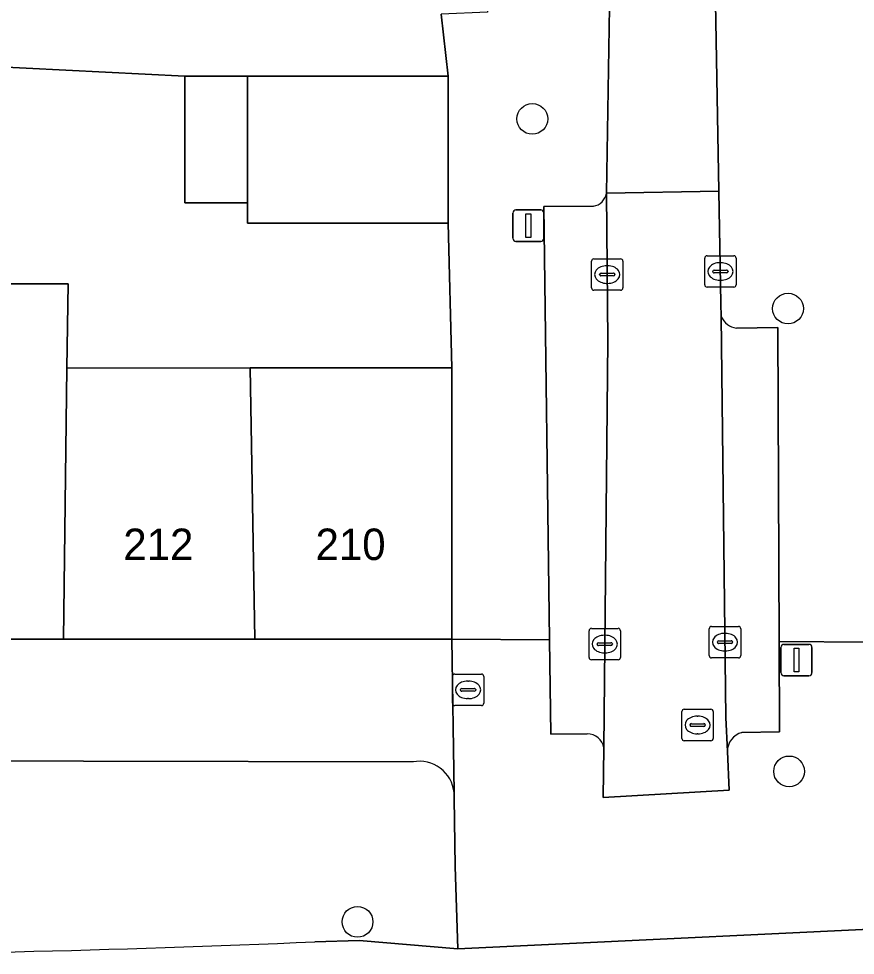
# Model space of a CAD drawing. Extents: x 162250 to 162661, y 380743 to 381606.
# Drawn here: x 162414.86 to 162441.49, y 380765.05 to 380794.85 of the extents above; entities that cross this region are included whole.
import ezdxf

# ---------------------------------------------------------------- set-up
doc = ezdxf.new("R2010")
doc.units = 0
for name, color, linetype in [('IMGEO_Berm_groen', 7, 'Continuous'), ('IMGEO_Boom', 7, 'Continuous'), ('IMGEO_Brandkraan', 7, 'Continuous'), ('IMGEO_Erf', 7, 'Continuous'), ('IMGEO_Fietspad_open', 7, 'Continuous'), ('IMGEO_Kolk', 7, 'Continuous'), ('IMGEO_Lichtmast', 7, 'Continuous'), ('IMGEO_Muur', 7, 'Continuous'), ('IMGEO_Pand', 7, 'Continuous'), ('IMGEO_Pand_nummerreeks', 7, 'Continuous'), ('IMGEO_Parkeervlak_open', 7, 'Continuous'), ('IMGEO_Rijbaan_lokaal_open', 7, 'Continuous'), ('IMGEO_Rioolput', 7, 'Continuous'), ('IMGEO_Voetpad_open', 7, 'Continuous')]:
    doc.layers.add(name, color=color, linetype=linetype)

msp = doc.modelspace()

# ---------------------------------------------------------------- linework, layer by layer
at = {"layer": 'IMGEO_Berm_groen'}
for points in [[(162427.408, 380771.208), (162406.409, 380771.252), (162405.212, 380771.266), (162405.196, 380765.055)], [(162424.285, 380765.484), (162425.689, 380765.53), (162428.839, 380765.256), (162428.749, 380767.884), (162428.715, 380770.054)], [(162428.715, 380770.054), (162428.713, 380770.229)]]:
    msp.add_lwpolyline(points, dxfattribs=at)
for centre, radius, start, end in [((162427.615, 380770.125), 1.103, 5.4133, 100.8328), ((162404.755, 381209.577), 444.522, 270.05681, 272.51805)]:
    msp.add_arc(centre, radius, start, end, dxfattribs=at)
at = {"layer": 'IMGEO_Boom'}
for centre in [(162431.205, 380791.666), (162439.345, 380785.631), (162439.38, 380770.906), (162425.641, 380766.118)]:
    msp.add_circle(centre, 0.489, dxfattribs=at)
at = {"layer": 'IMGEO_Brandkraan'}
for p, q in [((162428.661, 380773.074), (162428.661, 380773.926)), ((162428.736, 380774), (162429.588, 380774)), ((162429.662, 380773.926), (162429.662, 380773.074)), ((162429.149, 380773.78), (162429.174, 380773.78)), ((162428.92, 380773.494), (162428.92, 380773.506)), ((162429.358, 380773.457), (162428.96, 380773.457)), ((162428.963, 380773.543), (162429.361, 380773.543)), ((162429.404, 380773.506), (162429.404, 380773.494)), ((162429.588, 380773), (162428.736, 380773)), ((162429.172, 380773.22), (162429.147, 380773.22))]:
    msp.add_line(p, q, dxfattribs=at)
for points in [[(162428.661, 380773.074), (162428.661, 380773.926)], [(162428.736, 380774), (162429.588, 380774)], [(162429.662, 380773.926), (162429.662, 380773.074)], [(162429.588, 380773), (162428.736, 380773)]]:
    msp.add_lwpolyline(points, dxfattribs=at)
for centre, radius, start, end in [((162428.738, 380773.924), 0.0765, 91.552, 178.448), ((162428.738, 380773.924), 0.0765, 91.552, 178.448), ((162429.586, 380773.924), 0.0765, 1.552, 88.448), ((162429.586, 380773.924), 0.0765, 1.552, 88.448), ((162428.96, 380773.503), 0.0403, 85.8775, 175.7526), ((162428.957, 380773.493), 0.0366, 178.938, 274.7102), ((162429.361, 380773.5), 0.043, 264.8664, 352.4533), ((162429.365, 380773.505), 0.0386, 1.7309, 96.639), ((162428.738, 380773.076), 0.0765, 181.552, 268.448), ((162428.738, 380773.076), 0.0765, 181.552, 268.448), ((162429.586, 380773.076), 0.0765, 271.552, 358.448), ((162429.586, 380773.076), 0.0765, 271.552, 358.448)]:
    msp.add_arc(centre, radius, start, end, dxfattribs=at)
for centre, major_axis, ratio, start_param, end_param in [((162429.148, 380773.5), (-0.387, 0.002), 0.722429, 4.712389, 7.853982), ((162429.173, 380773.5), (-0.39, 0.002), 0.717154, 1.570796, 4.712389)]:
    msp.add_ellipse(centre, major_axis=major_axis, ratio=ratio, start_param=start_param, end_param=end_param, dxfattribs=at)
at = {"layer": 'IMGEO_Erf'}
msp.add_lwpolyline([(162410.335, 380786.419), (162416.426, 380786.42), (162416.391, 380783.738), (162422.221, 380783.746), (162422.503, 380783.746), (162428.644, 380783.747), (162428.525, 380788.351), (162422.135, 380788.347), (162422.136, 380789), (162420.144, 380788.999), (162420.144, 380793.026), (162412.552, 380793.411)], dxfattribs=at)
at = {"layer": 'IMGEO_Fietspad_open'}
msp.add_lwpolyline([(162445.273, 380766.041), (162428.839, 380765.256), (162425.689, 380765.53), (162424.285, 380765.484)], dxfattribs=at)
msp.add_arc((162404.755, 381209.577), 444.522, 270.05681, 272.51805, dxfattribs=at)
at = {"layer": 'IMGEO_Kolk'}
for p, q in [((162436.767, 380787.312), (162437.619, 380787.312)), ((162433.09, 380786.288), (162433.09, 380787.14)), ((162433.165, 380787.214), (162434.017, 380787.214)), ((162433.578, 380786.994), (162433.603, 380786.994)), ((162434.091, 380787.14), (162434.091, 380786.288)), ((162436.692, 380786.386), (162436.692, 380787.238)), ((162437.18, 380787.092), (162437.205, 380787.092)), ((162437.693, 380787.238), (162437.693, 380786.386)), ((162433.349, 380786.708), (162433.349, 380786.72)), ((162433.787, 380786.671), (162433.389, 380786.671)), ((162433.392, 380786.757), (162433.79, 380786.757)), ((162433.833, 380786.72), (162433.833, 380786.708)), ((162436.951, 380786.806), (162436.951, 380786.818)), ((162437.389, 380786.769), (162436.991, 380786.769)), ((162436.994, 380786.855), (162437.392, 380786.855)), ((162437.435, 380786.818), (162437.435, 380786.806)), ((162433.601, 380786.434), (162433.576, 380786.434)), ((162437.203, 380786.532), (162437.178, 380786.532)), ((162434.017, 380786.214), (162433.165, 380786.214)), ((162437.619, 380786.312), (162436.767, 380786.312)), ((162433.01, 380774.531), (162433.01, 380775.383)), ((162433.085, 380775.457), (162433.937, 380775.457)), ((162434.011, 380775.383), (162434.011, 380774.531)), ((162436.838, 380774.592), (162436.838, 380775.444)), ((162436.913, 380775.518), (162437.765, 380775.518)), ((162437.839, 380775.444), (162437.839, 380774.592)), ((162433.498, 380775.237), (162433.523, 380775.237)), ((162437.14, 380775.061), (162437.538, 380775.061)), ((162437.326, 380775.298), (162437.351, 380775.298)), ((162433.269, 380774.951), (162433.269, 380774.963)), ((162433.707, 380774.914), (162433.309, 380774.914)), ((162433.312, 380775), (162433.71, 380775)), ((162433.753, 380774.963), (162433.753, 380774.951)), ((162437.097, 380775.012), (162437.097, 380775.024)), ((162437.535, 380774.975), (162437.137, 380774.975)), ((162437.581, 380775.024), (162437.581, 380775.012)), ((162433.937, 380774.457), (162433.085, 380774.457)), ((162433.521, 380774.677), (162433.496, 380774.677)), ((162437.765, 380774.518), (162436.913, 380774.518)), ((162437.349, 380774.738), (162437.324, 380774.738))]:
    msp.add_line(p, q, dxfattribs=at)
for points in [[(162436.767, 380787.312), (162437.619, 380787.312)], [(162433.09, 380786.288), (162433.09, 380787.14)], [(162433.165, 380787.214), (162434.017, 380787.214)], [(162434.091, 380787.14), (162434.091, 380786.288)], [(162436.692, 380786.386), (162436.692, 380787.238)], [(162437.693, 380787.238), (162437.693, 380786.386)], [(162434.017, 380786.214), (162433.165, 380786.214)], [(162437.619, 380786.312), (162436.767, 380786.312)], [(162433.01, 380774.531), (162433.01, 380775.383)], [(162433.085, 380775.457), (162433.937, 380775.457)], [(162434.011, 380775.383), (162434.011, 380774.531)], [(162436.838, 380774.592), (162436.838, 380775.444)], [(162436.913, 380775.518), (162437.765, 380775.518)], [(162437.839, 380775.444), (162437.839, 380774.592)], [(162433.937, 380774.457), (162433.085, 380774.457)], [(162437.765, 380774.518), (162436.913, 380774.518)]]:
    msp.add_lwpolyline(points, dxfattribs=at)
for centre, radius, start, end in [((162436.769, 380787.236), 0.0765, 91.552, 178.448), ((162436.769, 380787.236), 0.0765, 91.552, 178.448), ((162437.617, 380787.236), 0.0765, 1.552, 88.448), ((162437.617, 380787.236), 0.0765, 1.552, 88.448), ((162433.167, 380787.138), 0.0765, 91.552, 178.448), ((162433.167, 380787.138), 0.0765, 91.552, 178.448), ((162434.015, 380787.138), 0.0765, 1.552, 88.448), ((162434.015, 380787.138), 0.0765, 1.552, 88.448), ((162433.389, 380786.717), 0.0403, 85.8775, 175.7526), ((162433.386, 380786.707), 0.0366, 178.938, 274.7102), ((162433.79, 380786.714), 0.043, 264.8664, 352.4533), ((162433.794, 380786.719), 0.0386, 1.7309, 96.639), ((162436.991, 380786.815), 0.0403, 85.8775, 175.7526), ((162436.988, 380786.805), 0.0366, 178.938, 274.7102), ((162437.392, 380786.812), 0.043, 264.8664, 352.4533), ((162437.396, 380786.817), 0.0386, 1.7309, 96.639), ((162436.769, 380786.388), 0.0765, 181.552, 268.448), ((162436.769, 380786.388), 0.0765, 181.552, 268.448), ((162437.617, 380786.388), 0.0765, 271.552, 358.448), ((162437.617, 380786.388), 0.0765, 271.552, 358.448), ((162433.167, 380786.29), 0.0765, 181.552, 268.448), ((162433.167, 380786.29), 0.0765, 181.552, 268.448), ((162434.015, 380786.29), 0.0765, 271.552, 358.448), ((162434.015, 380786.29), 0.0765, 271.552, 358.448), ((162433.087, 380775.381), 0.0765, 91.552, 178.448), ((162433.087, 380775.381), 0.0765, 91.552, 178.448), ((162433.935, 380775.381), 0.0765, 1.552, 88.448), ((162433.935, 380775.381), 0.0765, 1.552, 88.448), ((162436.915, 380775.442), 0.0765, 91.552, 178.448), ((162436.915, 380775.442), 0.0765, 91.552, 178.448), ((162437.763, 380775.442), 0.0765, 1.552, 88.448), ((162437.763, 380775.442), 0.0765, 1.552, 88.448), ((162437.137, 380775.021), 0.0403, 85.8775, 175.7526), ((162437.542, 380775.023), 0.0386, 1.7309, 96.639), ((162433.309, 380774.96), 0.0403, 85.8775, 175.7526), ((162433.306, 380774.95), 0.0366, 178.938, 274.7102), ((162433.71, 380774.957), 0.043, 264.8664, 352.4533), ((162433.714, 380774.962), 0.0386, 1.7309, 96.639), ((162437.134, 380775.011), 0.0366, 178.938, 274.7102), ((162437.538, 380775.018), 0.043, 264.8664, 352.4533), ((162433.087, 380774.533), 0.0765, 181.552, 268.448), ((162433.087, 380774.533), 0.0765, 181.552, 268.448), ((162433.935, 380774.533), 0.0765, 271.552, 358.448), ((162433.935, 380774.533), 0.0765, 271.552, 358.448), ((162436.915, 380774.594), 0.0765, 181.552, 268.448), ((162436.915, 380774.594), 0.0765, 181.552, 268.448), ((162437.763, 380774.594), 0.0765, 271.552, 358.448), ((162437.763, 380774.594), 0.0765, 271.552, 358.448)]:
    msp.add_arc(centre, radius, start, end, dxfattribs=at)
for centre, major_axis, ratio, start_param, end_param in [((162433.577, 380786.714), (-0.387, 0.002), 0.722429, 4.712389, 7.853982), ((162433.602, 380786.714), (-0.39, 0.002), 0.717154, 1.570796, 4.712389), ((162437.179, 380786.812), (-0.387, 0.002), 0.722429, 4.712389, 7.853982), ((162437.204, 380786.812), (-0.39, 0.002), 0.717154, 1.570796, 4.712389), ((162433.497, 380774.957), (-0.387, 0.002), 0.722429, 4.712389, 7.853982), ((162433.522, 380774.957), (-0.39, 0.002), 0.717154, 1.570796, 4.712389), ((162437.325, 380775.018), (-0.387, 0.002), 0.722429, 4.712389, 7.853982), ((162437.35, 380775.018), (-0.39, 0.002), 0.717154, 1.570796, 4.712389)]:
    msp.add_ellipse(centre, major_axis=major_axis, ratio=ratio, start_param=start_param, end_param=end_param, dxfattribs=at)
at = {"layer": 'IMGEO_Lichtmast'}
for p, q in [((162430.683, 380788.768), (162431.473, 380788.768)), ((162431.473, 380788.768), (162430.683, 380788.768)), ((162430.583, 380787.868), (162430.583, 380788.668)), ((162430.583, 380788.668), (162430.583, 380787.868)), ((162431.573, 380788.668), (162431.573, 380787.868)), ((162431.573, 380787.868), (162431.573, 380788.668)), ((162431.473, 380787.768), (162430.683, 380787.768)), ((162430.683, 380787.768), (162431.473, 380787.768)), ((162439.116, 380774.048), (162439.116, 380774.848)), ((162439.116, 380774.848), (162439.116, 380774.048)), ((162439.216, 380774.948), (162440.006, 380774.948)), ((162440.006, 380774.948), (162439.216, 380774.948)), ((162440.106, 380774.848), (162440.106, 380774.048)), ((162440.106, 380774.048), (162440.106, 380774.848)), ((162440.006, 380773.948), (162439.216, 380773.948)), ((162439.216, 380773.948), (162440.006, 380773.948))]:
    msp.add_line(p, q, dxfattribs=at)
for points in [[(162431.003, 380788.643), (162431.153, 380788.643), (162431.153, 380787.893), (162431.003, 380787.893), (162431.003, 380788.643)], [(162439.536, 380774.823), (162439.686, 380774.823), (162439.686, 380774.073), (162439.536, 380774.073), (162439.536, 380774.823)]]:
    msp.add_lwpolyline(points, dxfattribs=at)
for centre, start, end in [((162430.683, 380788.668), 90, 180), ((162430.683, 380788.668), 90, 180), ((162431.473, 380788.668), 0, 90), ((162431.473, 380788.668), 360, 90), ((162430.683, 380787.868), 180, 270), ((162430.683, 380787.868), 180, 270), ((162431.473, 380787.868), 270, 0), ((162431.473, 380787.868), 270, 0), ((162439.216, 380774.848), 90, 180), ((162439.216, 380774.848), 90, 180), ((162440.006, 380774.848), 0, 90), ((162440.006, 380774.848), 360, 90), ((162439.216, 380774.048), 180, 270), ((162439.216, 380774.048), 180, 270), ((162440.006, 380774.048), 270, 0), ((162440.006, 380774.048), 270, 0)]:
    msp.add_arc(centre, 0.1, start, end, dxfattribs=at)
at = {"layer": 'IMGEO_Muur'}
msp.add_lwpolyline([(162428.644, 380783.747), (162428.525, 380788.351)], dxfattribs=at)
at = {"layer": 'IMGEO_Pand'}
for points in [[(162422.14, 380793.027), (162420.144, 380793.026), (162420.144, 380788.999), (162422.136, 380789)], [(162428.525, 380793.031), (162422.14, 380793.027), (162422.136, 380789), (162422.135, 380788.347), (162428.525, 380788.351)], [(162416.391, 380783.738), (162416.426, 380786.42), (162410.335, 380786.419), (162410.335, 380783.736), (162410.335, 380783.254), (162410.331, 380775.108), (162416.278, 380775.109)], [(162422.221, 380783.746), (162416.391, 380783.738), (162416.278, 380775.109), (162422.376, 380775.111)], [(162428.644, 380783.747), (162422.503, 380783.746), (162422.221, 380783.746), (162422.376, 380775.111), (162428.645, 380775.112)]]:
    msp.add_lwpolyline(points, close=True, dxfattribs=at)
at = {"layer": 'IMGEO_Parkeervlak_open'}
for points in [[(162433.478, 380771.651), (162433.611, 380784.609), (162433.568, 380789.3)], [(162433.155, 380788.886), (162431.568, 380788.883), (162431.756, 380775.09), (162431.797, 380772.092), (162432.952, 380772.098)], [(162437.216, 380785.37), (162437.366, 380772.617), (162437.415, 380771.539)], [(162437.88, 380772.145), (162439.073, 380772.163), (162439.062, 380775.037), (162439.024, 380785.029), (162437.703, 380785.011)]]:
    msp.add_lwpolyline(points, dxfattribs=at)
for centre, radius, start, end in [((162433.061, 380789.393), 0.516, 280.5427, 349.5959), ((162437.792, 380785.641), 0.636, 205.2198, 261.9875), ((162432.963, 380771.578), 0.521, 8.1123, 91.1713), ((162438.03, 380771.549), 0.615, 104.0977, 180.9024)]:
    msp.add_arc(centre, radius, start, end, dxfattribs=at)
at = {"layer": 'IMGEO_Rijbaan_lokaal_open'}
for points in [[(162437.013, 380796.573), (162433.683, 380796.548), (162433.568, 380789.3), (162437.146, 380789.364)], [(162437.146, 380789.364), (162433.568, 380789.3), (162433.611, 380784.609), (162433.478, 380771.651), (162433.462, 380770.079), (162437.47, 380770.307), (162437.415, 380771.539), (162437.366, 380772.617), (162437.216, 380785.37), (162437.211, 380785.797)]]:
    msp.add_lwpolyline(points, close=True, dxfattribs=at)
at = {"layer": 'IMGEO_Rioolput'}
for p, q in [((162435.966, 380771.955), (162435.966, 380772.807)), ((162436.041, 380772.881), (162436.893, 380772.881)), ((162436.967, 380772.807), (162436.967, 380771.955)), ((162436.225, 380772.375), (162436.225, 380772.387)), ((162436.268, 380772.424), (162436.666, 380772.424)), ((162436.454, 380772.661), (162436.479, 380772.661)), ((162436.709, 380772.387), (162436.709, 380772.375)), ((162436.663, 380772.338), (162436.265, 380772.338)), ((162436.477, 380772.101), (162436.452, 380772.101)), ((162436.893, 380771.881), (162436.041, 380771.881))]:
    msp.add_line(p, q, dxfattribs=at)
for points in [[(162435.966, 380771.955), (162435.966, 380772.807)], [(162436.041, 380772.881), (162436.893, 380772.881)], [(162436.967, 380772.807), (162436.967, 380771.955)], [(162436.893, 380771.881), (162436.041, 380771.881)]]:
    msp.add_lwpolyline(points, dxfattribs=at)
for centre, radius, start, end in [((162436.043, 380772.805), 0.0765, 91.552, 178.448), ((162436.043, 380772.805), 0.0765, 91.552, 178.448), ((162436.891, 380772.805), 0.0765, 1.552, 88.448), ((162436.891, 380772.805), 0.0765, 1.552, 88.448), ((162436.265, 380772.384), 0.0403, 85.8775, 175.7526), ((162436.262, 380772.374), 0.0366, 178.938, 274.7102), ((162436.666, 380772.381), 0.043, 264.8664, 352.4533), ((162436.67, 380772.386), 0.0386, 1.7309, 96.639), ((162436.043, 380771.957), 0.0765, 181.552, 268.448), ((162436.043, 380771.957), 0.0765, 181.552, 268.448), ((162436.891, 380771.957), 0.0765, 271.552, 358.448), ((162436.891, 380771.957), 0.0765, 271.552, 358.448)]:
    msp.add_arc(centre, radius, start, end, dxfattribs=at)
for centre, major_axis, ratio, start_param, end_param in [((162436.453, 380772.381), (-0.387, 0.002), 0.722429, 4.712389, 7.853982), ((162436.478, 380772.381), (-0.39, 0.002), 0.717154, 1.570796, 4.712389)]:
    msp.add_ellipse(centre, major_axis=major_axis, ratio=ratio, start_param=start_param, end_param=end_param, dxfattribs=at)
at = {"layer": 'IMGEO_Voetpad_open'}
for points in [[(162432.158, 380887.347), (162428.539, 380887.298), (162428.846, 380864.492), (162428.872, 380862.566), (162429.781, 380795.06), (162428.302, 380795.002), (162428.525, 380793.031), (162428.525, 380788.351), (162428.644, 380783.747), (162428.645, 380775.112), (162431.756, 380775.09), (162431.568, 380788.883), (162433.155, 380788.886)], [(162437.703, 380785.011), (162439.024, 380785.029), (162439.062, 380775.037), (162444.771, 380774.996), (162444.304, 380783.586), (162443.983, 380789.69), (162443.777, 380793.484), (162443.703, 380795.742), (162443.39, 380795.737), (162440.296, 380795.687), (162439.316, 380863.127), (162439.295, 380864.563)], [(162379.657, 380797.227), (162379.639, 380794.764), (162385.612, 380794.767), (162388.257, 380794.768), (162395.568, 380794.116), (162397.989, 380794.038), (162400.328, 380793.963), (162408.121, 380793.499), (162408.246, 380793.498), (162410.117, 380793.489), (162412.552, 380793.411), (162420.144, 380793.026), (162422.14, 380793.027), (162428.525, 380793.031), (162428.302, 380795.002)], [(162433.568, 380789.3), (162433.683, 380796.548), (162433.676, 380796.733)], [(162437.013, 380796.573), (162437.146, 380789.364), (162437.211, 380785.797), (162437.216, 380785.37)], [(162493.545, 380773.489), (162492.503, 380773.432), (162492.299, 380777.594), (162487.775, 380777.333), (162481.465, 380776.99), (162475.394, 380776.66), (162469.376, 380776.333), (162463.172, 380775.996), (162457.089, 380775.665), (162451.025, 380775.336), (162444.771, 380774.996), (162439.062, 380775.037), (162439.073, 380772.163), (162437.88, 380772.145)], [(162428.713, 380770.229), (162428.645, 380775.112), (162422.376, 380775.111), (162416.278, 380775.109), (162410.331, 380775.108), (162404.195, 380775.107), (162398.152, 380775.105), (162392.106, 380775.104), (162385.854, 380775.102), (162379.734, 380775.101), (162377.681, 380775.212), (162377.687, 380774.229), (162374.33, 380774.409), (162373.614, 380774.484), (162372.561, 380774.592)], [(162432.952, 380772.098), (162431.797, 380772.092), (162431.756, 380775.09), (162428.645, 380775.112), (162428.713, 380770.229), (162428.715, 380770.054), (162428.749, 380767.884), (162428.839, 380765.256), (162445.273, 380766.041), (162444.895, 380766.475), (162444.703, 380769.785)], [(162437.415, 380771.539), (162437.47, 380770.307), (162433.462, 380770.079), (162433.478, 380771.651)], [(162380.997, 380771.209), (162387.632, 380771.139), (162395.668, 380771.214), (162403.543, 380771.241), (162403.514, 380767.691), (162403.478, 380765.057), (162405.196, 380765.055), (162405.212, 380771.266), (162406.409, 380771.252), (162427.408, 380771.208)]]:
    msp.add_lwpolyline(points, dxfattribs=at)
for centre, radius, start, end in [((162433.061, 380789.393), 0.516, 280.5427, 349.5959), ((162437.792, 380785.641), 0.636, 205.2198, 261.9875), ((162432.963, 380771.578), 0.521, 8.1123, 91.1713), ((162438.03, 380771.549), 0.615, 104.0977, 180.9024), ((162427.615, 380770.125), 1.103, 5.4133, 100.8328)]:
    msp.add_arc(centre, radius, start, end, dxfattribs=at)

# ---------------------------------------------------------------- texts
at = {"layer": 'IMGEO_Pand_nummerreeks'}
for s, p in [('212', (162418.185, 380777.63)), ('210', (162424.304, 380777.631))]:
    msp.add_text(s, height=1, rotation=0.0115, dxfattribs=at).set_placement(p)

doc.saveas('drawing.dxf')
